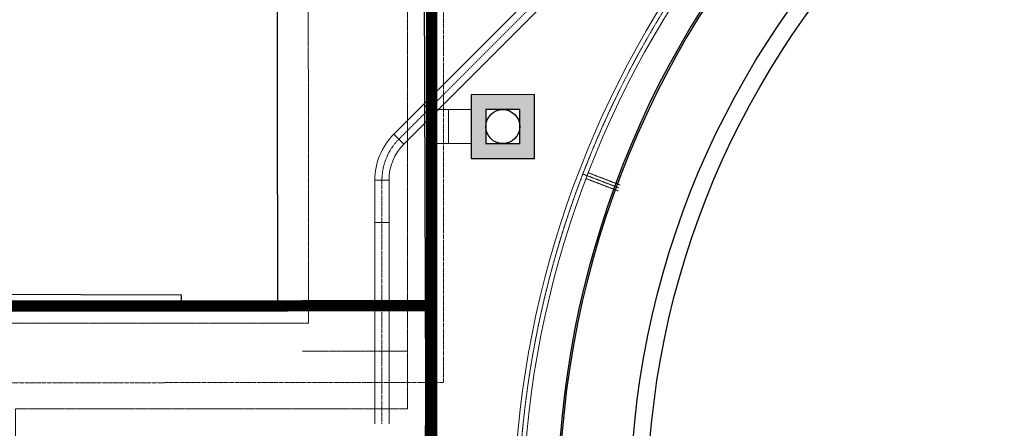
# Model space of a CAD drawing. Header units: metres. Extents: x -270273 to 328371, y -146885 to 591473.
# Tile 289 of 473: x -79157 to -61774, y 409487 to 416700. Entities that reach past the tile are written whole.
import ezdxf
from ezdxf.lldxf.tags import DXFTag

# ---------------------------------------------------------------- set-up
doc = ezdxf.new("R2010")
doc.units = ezdxf.units.M
for name, pattern in [('DASHED', [19.05, 12.7, -6.35]), ('RI-AWZI_SLIBLEIDING', [11, 5, -3, 0, -3]), ('RI-AWZI_TERREINRIOLERING', [19.8, 6, -1.8, 2.4, -1.8, 1.8, -1.8, 2.4, -1.8])]:
    doc.linetypes.add(name, pattern=pattern)
for name, color, linetype in [('B-ME-RI-PUT-G', 253, 'Continuous'), ('B-XX-OG-BEBOUWING-G', 1, 'Continuous'), ('B-XX-VH-KANTVERHARDING-G', 253, 'Continuous')]:
    doc.layers.add(name, color=color, linetype=linetype)
doc.layers.add('B-XX-KL-ELEKTRA-G_HDSR', color=190, linetype='HDSR_Elektra', transparency=0.5)
for name, color, linetype, lineweight in [('B-XX-RI-AWZI_SLIBLEIDING-G', 40, 'RI-AWZI_SLIBLEIDING', 18), ('B-XX-RI-AWZI_TERREINRIOLERING-G', 211, 'RI-AWZI_TERREINRIOLERING', 18), ('B-XX-VH-BETONPLAAT-V', 253, 'Continuous', 18), ('B-XX-VH-GRASBETON-V', 253, 'Continuous', 18)]:
    doc.layers.add(name, color=color, linetype=linetype, lineweight=lineweight)
doc.styles.get("Standard").update_dxf_attribs({"font": 'iv-font.shx'})
tags = doc.linetypes.add('HDSR_Elektra', pattern='A,25,-2,["E",Standard,S=1.5,R=0,X=0,Y=-0.75],-4', length=31).pattern_tags.tags
tags[6] = DXFTag(74, 10)

msp = doc.modelspace()

# ---------------------------------------------------------------- hatches: boundary and pattern name
at = {"layer": 'B-XX-VH-BETONPLAAT-V'}
h = msp.add_hatch(color=256, dxfattribs=at)
h.paths.add_polyline_path([(-71189.1613, 414248.9893), (-70067.0333, 414249.2318), (-70067.277, 415376.9199), (-71189.4051, 415376.6774)])
h.paths.add_polyline_path([(-70928.1543, 414512.8898), (-70328.1543, 414513.0195), (-70328.284, 415113.0194), (-70928.284, 415112.8898)], flags=16)

# ---------------------------------------------------------------- linework, layer by layer
at = {"layer": 'B-ME-RI-PUT-G'}
msp.add_lwpolyline([(-70928.1543, 414512.8898), (-70328.1543, 414513.0195), (-70328.284, 415113.0194), (-70928.284, 415112.8898)], close=True, dxfattribs=at)
msp.add_circle((-70628.2192, 414812.9546), 300, dxfattribs=at)
at = {"layer": 'B-XX-KL-ELEKTRA-G_HDSR', "linetype": 'DASHED', "const_width": 200}
for points in [[(-71886.1934, 426945.8715), (-71878.4541, 391139.7885), (-98198.6293, 391129.5503), (-98199.0842, 393234.0995)], [(-88411.793, 414515.3162), (-88427.2626, 411646.212), (-71882.8872, 411649.788)]]:
    msp.add_lwpolyline(points, dxfattribs=at)
at = {"layer": 'B-XX-OG-BEBOUWING-G'}
msp.add_lwpolyline([(-63042.2222, 394782.6175, 14.4468783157), (-66283.6615, 398005.3182), (-68754.7089, 395563.9717), (-65514.4611, 392342.1661)], format="xyb", close=True, dxfattribs=at)
msp.add_lwpolyline([(-55453.4375, 424430.194, 18.8653706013), (-51955.3808, 424563.1266)], format="xyb", dxfattribs=at)
for points in [[(-97307.5265, 416177.3488), (-97448.7638, 409052.282), (-118046.5876, 409155.5593), (-118083.7909, 423841.611), (-97507.8732, 423917.694), (-97425.6974, 423543.8663), (-93499.044, 423547.2522), (-74625.0142, 423434.6281), (-74605.8495, 411646.4293), (-76293.7714, 411641.4637), (-76299.4596, 411836.8547), (-81635.4268, 411853.5543), (-81638.9079, 416234.059), (-94643.5273, 416186.6132)], [(-71189.1613, 414248.9893), (-70067.0333, 414249.2318), (-70067.277, 415376.9199), (-71189.4051, 415376.6774)]]:
    msp.add_lwpolyline(points, close=True, dxfattribs=at)
for radius in [15300, 15000]:
    msp.add_circle((-53079.2187, 408045.0452), radius, dxfattribs=at)
at = {"layer": 'B-XX-RI-AWZI_SLIBLEIDING-G', "linetype": 'Continuous'}
for p, q in [((-72021.9403, 415208.4238), (-71845.0854, 415031.7254)), ((-72552.0355, 414677.8589), (-72375.1806, 414501.1605)), ((-72887.0398, 413868.3327), (-72637.0398, 413868.3868)), ((-72886.8777, 413118.3328), (-72636.8777, 413118.3868))]:
    msp.add_line(p, q, dxfattribs=at)
at = {"layer": 'B-XX-RI-AWZI_SLIBLEIDING-G', "flags": 128}
msp.add_lwpolyline([(-81736.1771, 400939.8855), (-79500.7624, 403176.548), (-79502.9764, 410292.2839), (-71675.0691, 410294.2704), (-71678.4294, 425840.4204), (-69916.2591, 427595.2145), (-69922.4527, 432942.4385)], dxfattribs=at)
at = {"layer": 'B-XX-RI-AWZI_SLIBLEIDING-G', "linetype": 'Continuous'}
for points in [[(-72886.1098, 409565.4212), (-72887.0398, 413868.3327, -0.1988534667), (-72552.0355, 414677.8589), (-54582.1958, 432663.6192)], [(-72636.1098, 409565.4752), (-72637.0398, 413868.3868, -0.1988534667), (-72375.1806, 414501.1605), (-54405.3409, 432486.9208)]]:
    msp.add_lwpolyline(points, format="xyb", dxfattribs=at)
at = {"layer": 'B-XX-RI-AWZI_SLIBLEIDING-G'}
msp.add_lwpolyline([(-72761.1098, 409565.4482), (-72762.0398, 413868.3598, -0.1988534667), (-72463.6081, 414589.5097), (-54493.7683, 432575.27)], format="xyb", dxfattribs=at)
at = {"layer": 'B-XX-RI-AWZI_TERREINRIOLERING-G'}
for points in [[(-91427.027, 399785.1001), (-91429.5245, 411339.6425), (-74060.116, 411343.3968), (-74065.9534, 430107.3058)], [(-74164.0017, 410849.6443), (-72311.3991, 410850.0447), (-72312.154, 414342.3689), (-72314.4632, 425025.7426)], [(-69215.5007, 413975.9601), (-68573.148, 413729.6059)], [(-69160.4163, 413895.9281), (-68592.8428, 413678.2531)], [(-69121.0329, 413998.6361), (-68553.4533, 413780.9588)]]:
    msp.add_lwpolyline(points, dxfattribs=at)
at = {"layer": 'B-XX-RI-AWZI_TERREINRIOLERING-G', "linetype": 'Continuous'}
for points in [[(-62435.3733, 422406.3484, 0.3271498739), (-69846.8902, 403308.5451, 0.3271498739)], [(-62349.2673, 422271.4939, 0.3271498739), (-69692.357, 403350.0119, 0.3271498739)]]:
    msp.add_lwpolyline(points, format="xyb", dxfattribs=at)
at = {"layer": 'B-XX-RI-AWZI_TERREINRIOLERING-G'}
msp.add_lwpolyline([(-62392.3203, 422338.9211, 0.3271498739), (-69769.6236, 403329.2785)], format="xyb", dxfattribs=at)
at = {"layer": 'B-XX-RI-AWZI_TERREINRIOLERING-G', "flags": 128}
msp.add_lwpolyline([(-79230.4838, 408177.152), (-79230.8411, 409830.1223), (-72311.179, 409831.6179), (-72311.3991, 410850.0447)], dxfattribs=at)
at = {"layer": 'B-XX-VH-GRASBETON-V'}
for points in [[(-71906.7324, 414512.6783), (-71589.2184, 414512.7469), (-71589.3481, 415112.7469), (-71908.7222, 415112.6778)], [(-71589.2184, 414512.7469), (-71189.2184, 414512.8333), (-71189.3481, 415112.8333), (-71589.3481, 415112.7469)]]:
    msp.add_lwpolyline(points, close=True, dxfattribs=at)
at = {"layer": 'B-XX-VH-KANTVERHARDING-G'}
for points in [[(-72039.6299, 424432.5102), (-71992.3573, 410177.8001), (-72038.944, 399990.6781), (-67969.5509, 399882.5949), (-67512.8484, 399870.4649)], [(-71939.6304, 424432.8418), (-71892.3565, 410177.7373), (-71938.4977, 400088.0455), (-67966.8958, 399982.5597), (-67569.8921, 399972.0153)]]:
    msp.add_lwpolyline(points, dxfattribs=at)

doc.saveas('drawing.dxf')
